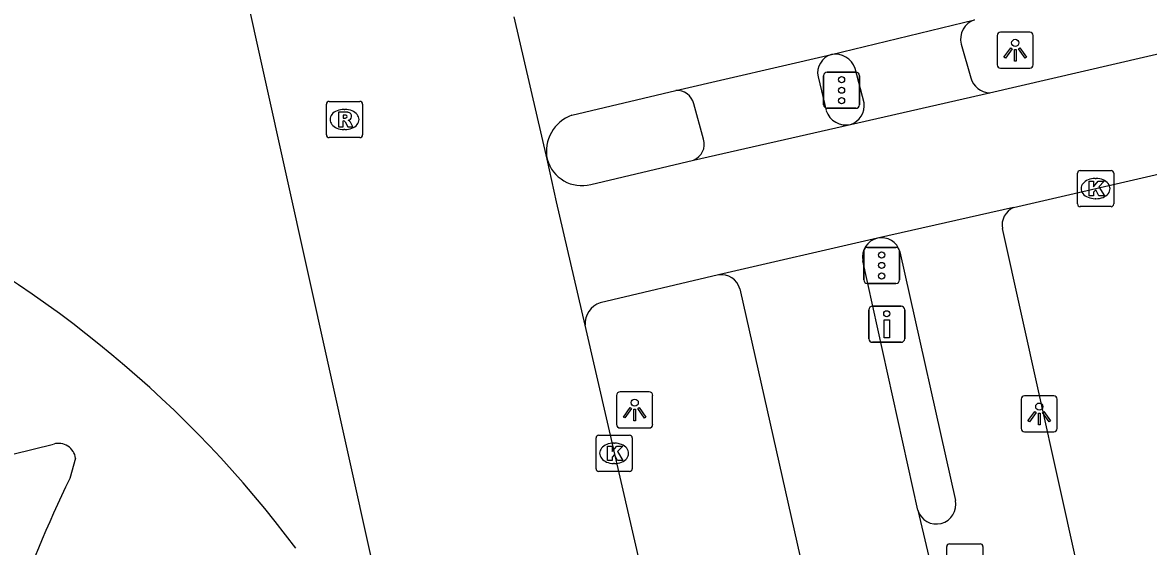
# Model space of a CAD drawing. Extents: x 156414 to 157775, y 382335 to 383765.
# Drawn here: x 156985.24 to 157016.38, y 382978.87 to 382993.35 of the extents above; entities that cross this region are included whole.
import ezdxf

# ---------------------------------------------------------------- set-up
doc = ezdxf.new("R2010")
doc.units = 0
for name, color, linetype in [('IMGEO_Drukknoppaal', 7, 'Continuous'), ('IMGEO_Fietspad_gesloten', 7, 'Continuous'), ('IMGEO_Kolk', 7, 'Continuous'), ('IMGEO_Lichtpunt', 7, 'Continuous'), ('IMGEO_OVBaan_gesloten', 7, 'Continuous'), ('IMGEO_Rijbaan_regionaal_gesloten', 7, 'Continuous'), ('IMGEO_Rioolput', 7, 'Continuous'), ('IMGEO_Verkeersregelinstallatiepaal', 7, 'Continuous'), ('IMGEO_Voetpad_open', 7, 'Continuous')]:
    doc.layers.add(name, color=color, linetype=linetype)

msp = doc.modelspace()

# ---------------------------------------------------------------- linework, layer by layer
at = {"layer": 'IMGEO_Drukknoppaal'}
for p, q in [((157008.644, 382984.608), (157008.644, 382985.408)), ((157008.644, 382985.408), (157008.644, 382984.608)), ((157008.744, 382985.508), (157009.534, 382985.508)), ((157009.534, 382985.508), (157008.744, 382985.508)), ((157009.634, 382985.408), (157009.634, 382984.608)), ((157009.634, 382984.608), (157009.634, 382985.408)), ((157009.534, 382984.508), (157008.744, 382984.508)), ((157008.744, 382984.508), (157009.534, 382984.508))]:
    msp.add_line(p, q, dxfattribs=at)
msp.add_lwpolyline([(157009.214, 382985.133), (157009.214, 382984.633), (157009.064, 382984.633), (157009.064, 382985.133), (157009.214, 382985.133)], dxfattribs=at)
msp.add_circle((157009.139, 382985.298), 0.085, dxfattribs=at)
for centre, start, end in [((157008.744, 382985.408), 90, 180), ((157008.744, 382985.408), 90, 180), ((157009.534, 382985.408), 0, 90), ((157009.534, 382985.408), 360, 90), ((157008.744, 382984.608), 180, 270), ((157008.744, 382984.608), 180, 270), ((157009.534, 382984.608), 270, 0), ((157009.534, 382984.608), 270, 0)]:
    msp.add_arc(centre, 0.1, start, end, dxfattribs=at)
at = {"layer": 'IMGEO_Fietspad_gesloten'}
for points in [[(157007.238, 382991.846), (157007.467, 382990.91)], [(157004.07, 382990.12), (157003.8, 382991.102)], [(157009.997, 382979.868), (157008.472, 382986.76)], [(157005.072, 382985.99), (157006.836, 382978.167)], [(157009.997, 382979.868), (157010.763, 382976.629)]]:
    msp.add_lwpolyline(points, dxfattribs=at)
for centre, radius, start, end in [((157007.752, 382991.956), 0.525, 105.973, 192.0995), ((157003.338, 382990.992), 0.475, 13.3341, 94.4475), ((157008.012, 382991.088), 0.574, 198.0923, 282.0289), ((157003.626, 382989.979), 0.466, 291.1297, 17.5882), ((157009.011, 382986.855), 0.547, 103.7309, 189.9516), ((157004.563, 382985.846), 0.529, 15.7666, 98.2201)]:
    msp.add_arc(centre, radius, start, end, dxfattribs=at)
at = {"layer": 'IMGEO_Kolk'}
for p, q in [((157014.413, 382988.331), (157014.413, 382989.183)), ((157014.488, 382989.257), (157015.34, 382989.257)), ((157014.901, 382989.037), (157014.926, 382989.037)), ((157015.414, 382989.183), (157015.414, 382988.331)), ((157014.924, 382988.477), (157014.899, 382988.477)), ((157015.34, 382988.257), (157014.488, 382988.257)), ((157001.098, 382981.015), (157001.098, 382981.867)), ((157001.173, 382981.941), (157002.025, 382981.941)), ((157002.099, 382981.867), (157002.099, 382981.015)), ((157001.586, 382981.721), (157001.611, 382981.721)), ((157002.025, 382980.941), (157001.173, 382980.941)), ((157001.609, 382981.161), (157001.584, 382981.161))]:
    msp.add_line(p, q, dxfattribs=at)
for points in [[(157014.413, 382988.331), (157014.413, 382989.183)], [(157014.488, 382989.257), (157015.34, 382989.257)], [(157015.414, 382989.183), (157015.414, 382988.331)], [(157014.734, 382988.957), (157014.857, 382988.957), (157014.857, 382988.806), (157014.987, 382988.957), (157015.151, 382988.957), (157015.005, 382988.806), (157015.158, 382988.557), (157015.006, 382988.557), (157014.921, 382988.721), (157014.857, 382988.654), (157014.857, 382988.557), (157014.734, 382988.557), (157014.734, 382988.957)], [(157015.34, 382988.257), (157014.488, 382988.257)], [(157001.098, 382981.015), (157001.098, 382981.867)], [(157001.173, 382981.941), (157002.025, 382981.941)], [(157002.099, 382981.867), (157002.099, 382981.015)], [(157001.419, 382981.641), (157001.542, 382981.641), (157001.542, 382981.49), (157001.672, 382981.641), (157001.836, 382981.641), (157001.69, 382981.49), (157001.843, 382981.241), (157001.691, 382981.241), (157001.606, 382981.405), (157001.542, 382981.338), (157001.542, 382981.241), (157001.419, 382981.241), (157001.419, 382981.641)], [(157002.025, 382980.941), (157001.173, 382980.941)]]:
    msp.add_lwpolyline(points, dxfattribs=at)
for centre, start, end in [((157014.49, 382989.181), 91.552, 178.448), ((157014.49, 382989.181), 91.552, 178.448), ((157015.338, 382989.181), 1.552, 88.448), ((157015.338, 382989.181), 1.552, 88.448), ((157014.49, 382988.333), 181.552, 268.448), ((157014.49, 382988.333), 181.552, 268.448), ((157015.338, 382988.333), 271.552, 358.448), ((157015.338, 382988.333), 271.552, 358.448), ((157001.175, 382981.865), 91.552, 178.448), ((157001.175, 382981.865), 91.552, 178.448), ((157002.023, 382981.865), 1.552, 88.448), ((157002.023, 382981.865), 1.552, 88.448), ((157001.175, 382981.017), 181.552, 268.448), ((157001.175, 382981.017), 181.552, 268.448), ((157002.023, 382981.017), 271.552, 358.448), ((157002.023, 382981.017), 271.552, 358.448)]:
    msp.add_arc(centre, 0.0765, start, end, dxfattribs=at)
for centre, major_axis, ratio, start_param, end_param in [((157014.9, 382988.757), (-0.387, 0.002), 0.722429, 4.712389, 7.853982), ((157014.925, 382988.757), (-0.39, 0.002), 0.717154, 1.570796, 4.712389), ((157001.585, 382981.441), (-0.387, 0.002), 0.722429, 4.712389, 7.853982), ((157001.61, 382981.441), (-0.39, 0.002), 0.717154, 1.570796, 4.712389)]:
    msp.add_ellipse(centre, major_axis=major_axis, ratio=ratio, start_param=start_param, end_param=end_param, dxfattribs=at)
at = {"layer": 'IMGEO_Lichtpunt'}
for p, q in [((157013.095, 382993.08), (157012.287, 382993.08)), ((157013.095, 382993.08), (157012.287, 382993.08)), ((157012.193, 382992.985), (157012.193, 382992.178)), ((157012.193, 382992.985), (157012.193, 382992.178)), ((157013.189, 382992.178), (157013.189, 382992.985)), ((157013.189, 382992.178), (157013.189, 382992.985)), ((157012.287, 382992.084), (157013.095, 382992.084)), ((157012.287, 382992.084), (157013.095, 382992.084)), ((157002.57, 382983.138), (157001.762, 382983.138)), ((157002.57, 382983.138), (157001.762, 382983.138)), ((157001.668, 382983.043), (157001.668, 382982.236)), ((157001.668, 382983.043), (157001.668, 382982.236)), ((157002.664, 382982.236), (157002.664, 382983.043)), ((157002.664, 382982.236), (157002.664, 382983.043)), ((157012.857, 382982.934), (157012.857, 382982.127)), ((157012.857, 382982.934), (157012.857, 382982.127)), ((157013.759, 382983.029), (157012.951, 382983.029)), ((157013.759, 382983.029), (157012.951, 382983.029)), ((157013.853, 382982.127), (157013.853, 382982.934)), ((157013.853, 382982.127), (157013.853, 382982.934)), ((157001.762, 382982.142), (157002.57, 382982.142)), ((157001.762, 382982.142), (157002.57, 382982.142)), ((157012.951, 382982.033), (157013.759, 382982.033)), ((157012.951, 382982.033), (157013.759, 382982.033))]:
    msp.add_line(p, q, dxfattribs=at)
for points in [[(157012.567, 382992.649), (157012.606, 382992.621), (157012.418, 382992.359), (157012.38, 382992.386), (157012.567, 382992.649)], [(157012.669, 382992.601), (157012.716, 382992.601), (157012.716, 382992.279), (157012.669, 382992.279), (157012.669, 382992.601)], [(157012.779, 382992.621), (157012.817, 382992.648), (157013.004, 382992.386), (157012.965, 382992.358), (157012.779, 382992.621)], [(157002.042, 382982.707), (157002.081, 382982.679), (157001.893, 382982.417), (157001.855, 382982.444), (157002.042, 382982.707)], [(157002.144, 382982.659), (157002.191, 382982.659), (157002.191, 382982.337), (157002.144, 382982.337), (157002.144, 382982.659)], [(157002.254, 382982.679), (157002.292, 382982.706), (157002.479, 382982.444), (157002.44, 382982.416), (157002.254, 382982.679)], [(157013.231, 382982.598), (157013.27, 382982.57), (157013.082, 382982.308), (157013.044, 382982.335), (157013.231, 382982.598)], [(157013.333, 382982.55), (157013.38, 382982.55), (157013.38, 382982.228), (157013.333, 382982.228), (157013.333, 382982.55)], [(157013.443, 382982.57), (157013.481, 382982.597), (157013.668, 382982.335), (157013.629, 382982.307), (157013.443, 382982.57)]]:
    msp.add_lwpolyline(points, dxfattribs=at)
for centre in [(157012.692, 382992.783), (157002.167, 382982.841), (157013.356, 382982.732)]:
    msp.add_circle(centre, 0.0994, dxfattribs=at)
for centre, start, end in [((157012.287, 382992.985), 90, 180), ((157012.287, 382992.985), 90, 180), ((157013.095, 382992.985), 0, 90), ((157013.095, 382992.985), 0, 90), ((157012.287, 382992.178), 180, 270), ((157012.287, 382992.178), 180, 270), ((157013.095, 382992.178), 270, 0), ((157013.095, 382992.178), 270, 360), ((157001.762, 382983.043), 90, 180), ((157001.762, 382983.043), 90, 180), ((157002.57, 382983.043), 0, 90), ((157002.57, 382983.043), 0, 90), ((157012.951, 382982.934), 90, 180), ((157012.951, 382982.934), 90, 180), ((157013.759, 382982.934), 0, 90), ((157013.759, 382982.934), 0, 90), ((157001.762, 382982.236), 180, 270), ((157001.762, 382982.236), 180, 270), ((157002.57, 382982.236), 270, 0), ((157002.57, 382982.236), 270, 360), ((157012.951, 382982.127), 180, 270), ((157012.951, 382982.127), 180, 270), ((157013.759, 382982.127), 270, 0), ((157013.759, 382982.127), 270, 360)]:
    msp.add_arc(centre, 0.0946, start, end, dxfattribs=at)
at = {"layer": 'IMGEO_OVBaan_gesloten'}
for points in [[(156996.63, 382970.684), (156990.764, 382997.101)], [(156999.747, 382989.567), (156998.833, 382993.499)], [(157000.796, 382984.981), (157000, 382988.391), (156999.747, 382989.567)], [(157003.027, 382975.297), (157000.796, 382984.981)]]:
    msp.add_lwpolyline(points, dxfattribs=at)
msp.add_arc((156967.677, 382960.028), 31.368, 36.8088, 63.8154, dxfattribs=at)
at = {"layer": 'IMGEO_Rijbaan_regionaal_gesloten'}
for points in [[(157011.984, 382991.402), (157114.126, 383015.047), (157142.331, 383021.576)], [(157007.607, 382992.461), (157011.566, 382993.422)], [(157003.301, 382991.466), (157007.607, 382992.461)], [(157000.433, 382990.789), (157003.301, 382991.466)], [(157008.132, 382990.527), (157011.984, 382991.402)], [(157003.794, 382989.545), (157008.132, 382990.527)], [(157012.644, 382988.232), (157023.233, 382990.672)], [(157000.955, 382988.868), (157003.794, 382989.545)], [(157012.644, 382988.232), (157008.881, 382987.386)], [(157008.881, 382987.386), (157004.487, 382986.37)], [(157004.487, 382986.37), (157001.216, 382985.597)], [(156978.318, 382979.788), (156986.098, 382981.696)], [(156986.706, 382981.305), (156986.544, 382980.747)]]:
    msp.add_lwpolyline(points, dxfattribs=at)
for centre, radius, start, end in [((157000.803, 382989.778), 1.077, 110.0847, 191.2977), ((157000.708, 382989.834), 0.997, 195.5168, 284.3722), ((157001.387, 382985.029), 0.593, 106.7847, 184.6415), ((156986.23, 382981.233), 0.482, 8.641, 105.8695), ((157024.882, 382962.292), 42.549, 154.2953, 165.6607)]:
    msp.add_arc(centre, radius, start, end, dxfattribs=at)
at = {"layer": 'IMGEO_Rioolput'}
for p, q in [((156993.716, 382991.166), (156994.568, 382991.166)), ((156993.641, 382990.24), (156993.641, 382991.092)), ((156994.129, 382990.946), (156994.154, 382990.946)), ((156994.642, 382991.092), (156994.642, 382990.24)), ((156994.152, 382990.386), (156994.127, 382990.386)), ((156994.568, 382990.166), (156993.716, 382990.166)), ((157010.796, 382978.015), (157010.796, 382978.867)), ((157010.871, 382978.941), (157011.723, 382978.941)), ((157011.797, 382978.867), (157011.797, 382978.015))]:
    msp.add_line(p, q, dxfattribs=at)
for points in [[(156993.716, 382991.166), (156994.568, 382991.166)], [(156993.641, 382990.24), (156993.641, 382991.092)], [(156994.23, 382990.864), (156993.978, 382990.866), (156993.978, 382990.466)], [(156994.642, 382991.092), (156994.642, 382990.24)], [(156993.978, 382990.466), (156994.102, 382990.466), (156994.102, 382990.628), (156994.113, 382990.628)], [(156994.156, 382990.785), (156994.102, 382990.785), (156994.102, 382990.704)], [(156994.102, 382990.704), (156994.154, 382990.704)], [(156994.16, 382990.599), (156994.231, 382990.466), (156994.371, 382990.466), (156994.306, 382990.592)], [(156994.568, 382990.166), (156993.716, 382990.166)], [(157010.796, 382978.015), (157010.796, 382978.867)], [(157010.871, 382978.941), (157011.723, 382978.941)], [(157011.797, 382978.867), (157011.797, 382978.015)]]:
    msp.add_lwpolyline(points, dxfattribs=at)
for centre, radius, start, end in [((156993.718, 382991.09), 0.0765, 91.552, 178.448), ((156993.718, 382991.09), 0.0765, 91.552, 178.448), ((156994.566, 382991.09), 0.0765, 1.552, 88.448), ((156994.566, 382991.09), 0.0765, 1.552, 88.448), ((156994.229, 382990.754), 0.109, 350.3612, 89.416), ((156994.112, 382990.575), 0.0533, 26.0293, 88.6989), ((156994.138, 382990.893), 0.19, 274.7715, 282.9687), ((156994.162, 382990.689), 0.0964, 77.0061, 93.1865), ((156994.176, 382990.746), 0.0378, 276.6634, 79.6772), ((156994.227, 382990.754), 0.112, 277.5842, 350.9817), ((156994.211, 382990.539), 0.108, 29.5134, 73.7905), ((156993.718, 382990.242), 0.0765, 181.552, 268.448), ((156993.718, 382990.242), 0.0765, 181.552, 268.448), ((156994.566, 382990.242), 0.0765, 271.552, 358.448), ((156994.566, 382990.242), 0.0765, 271.552, 358.448), ((157010.873, 382978.865), 0.0765, 91.552, 178.448), ((157010.873, 382978.865), 0.0765, 91.552, 178.448), ((157011.721, 382978.865), 0.0765, 1.552, 88.448), ((157011.721, 382978.865), 0.0765, 1.552, 88.448)]:
    msp.add_arc(centre, radius, start, end, dxfattribs=at)
for centre, major_axis, ratio, start_param, end_param in [((156994.128, 382990.666), (-0.387, 0.002), 0.722429, 4.712389, 7.853982), ((156994.153, 382990.666), (-0.39, 0.002), 0.717154, 1.570796, 4.712389)]:
    msp.add_ellipse(centre, major_axis=major_axis, ratio=ratio, start_param=start_param, end_param=end_param, dxfattribs=at)
at = {"layer": 'IMGEO_Verkeersregelinstallatiepaal'}
for p, q in [((157007.393, 382991.075), (157007.393, 382991.875)), ((157007.393, 382991.875), (157007.393, 382991.075)), ((157007.493, 382991.975), (157008.283, 382991.975)), ((157008.283, 382991.975), (157007.493, 382991.975)), ((157008.383, 382991.875), (157008.383, 382991.075)), ((157008.383, 382991.075), (157008.383, 382991.875)), ((157008.283, 382990.975), (157007.493, 382990.975)), ((157007.493, 382990.975), (157008.283, 382990.975)), ((157008.602, 382987.133), (157009.392, 382987.133)), ((157009.392, 382987.133), (157008.602, 382987.133)), ((157008.502, 382986.233), (157008.502, 382987.033)), ((157008.502, 382987.033), (157008.502, 382986.233)), ((157009.492, 382987.033), (157009.492, 382986.233)), ((157009.492, 382986.233), (157009.492, 382987.033)), ((157009.392, 382986.133), (157008.602, 382986.133)), ((157008.602, 382986.133), (157009.392, 382986.133))]:
    msp.add_line(p, q, dxfattribs=at)
for centre in [(157007.888, 382991.765), (157007.888, 382991.475), (157007.888, 382991.185), (157008.997, 382986.923), (157008.997, 382986.633), (157008.997, 382986.343)]:
    msp.add_circle(centre, 0.085, dxfattribs=at)
for centre, start, end in [((157007.493, 382991.875), 90, 180), ((157007.493, 382991.875), 90, 180), ((157008.283, 382991.875), 0, 90), ((157008.283, 382991.875), 360, 90), ((157007.493, 382991.075), 180, 270), ((157007.493, 382991.075), 180, 270), ((157008.283, 382991.075), 270, 0), ((157008.283, 382991.075), 270, 0), ((157008.602, 382987.033), 90, 180), ((157008.602, 382987.033), 90, 180), ((157009.392, 382987.033), 0, 90), ((157009.392, 382987.033), 360, 90), ((157008.602, 382986.233), 180, 270), ((157008.602, 382986.233), 180, 270), ((157009.392, 382986.233), 270, 0), ((157009.392, 382986.233), 270, 0)]:
    msp.add_arc(centre, 0.1, start, end, dxfattribs=at)
at = {"layer": 'IMGEO_Voetpad_open'}
for points in [[(157011.192, 382992.75), (157011.464, 382991.819)], [(157008.51, 382991.13), (157008.265, 382992.075)], [(157014.908, 382976.069), (157012.337, 382987.65)], [(157009.504, 382987.009), (157011.036, 382980.14)]]:
    msp.add_lwpolyline(points, dxfattribs=at)
for centre, radius, start, end in [((157011.752, 382992.879), 0.574, 108.8696, 192.9344), ((157007.717, 382991.894), 0.577, 18.2658, 100.9402), ((157011.995, 382991.948), 0.546, 193.6718, 268.8744), ((157007.967, 382991.05), 0.549, 287.5069, 8.3287), ((157012.858, 382987.747), 0.53, 113.8097, 190.5678), ((157008.992, 382986.866), 0.532, 15.5998, 102.0409), ((157010.511, 382980.024), 0.537, 196.8728, 12.4677)]:
    msp.add_arc(centre, radius, start, end, dxfattribs=at)

doc.saveas('drawing.dxf')
